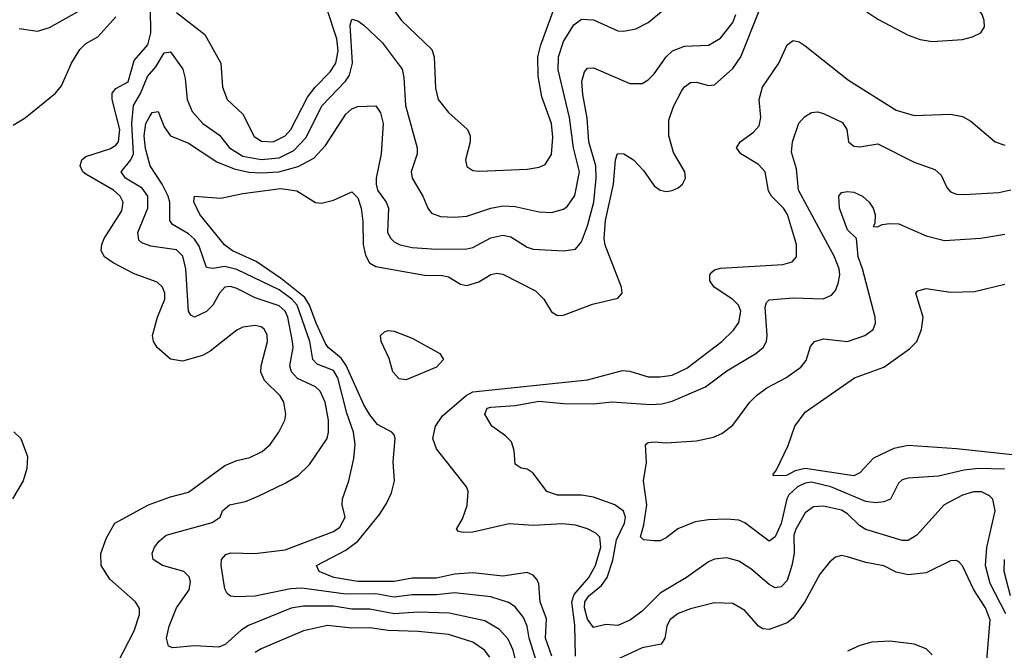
# Model space of a CAD drawing. Header units: inches. Extents: x 1308407 to 1441228, y 959628 to 1036311.
# Tile 306 of 656: x 1353412 to 1356668, y 1014530 to 1016613. Entities that reach past the tile are written whole.
import ezdxf

# ---------------------------------------------------------------- set-up
doc = ezdxf.new("R2010")
doc.units = ezdxf.units.IN
doc.header["$MEASUREMENT"] = 0
doc.layers.add('B3051', color=7, linetype='Continuous')

msp = doc.modelspace()

# ---------------------------------------------------------------- linework, layer by layer
at = {"layer": 'B3051', "color": 5}
for points, elevation in [([(1356370, 1016806), (1356335.7, 1016804.3), (1356303.7, 1016796.3), (1356255, 1016770), (1356204, 1016730), (1356186.6, 1016710), (1356178.6, 1016690), (1356181.8, 1016670), (1356197.5, 1016650), (1356250, 1016614.6), (1356350, 1016561.9), (1356390, 1016547.5), (1356430, 1016540.7), (1356530, 1016548.2), (1356563.2, 1016556.8), (1356590, 1016570.3), (1356602.8, 1016590), (1356602, 1016610), (1356594.6, 1016630), (1356567.7, 1016670), (1356505.5, 1016730), (1356410, 1016793.4)], 2720), ([(1354690, 1015423.7), (1354666.7, 1015426.7), (1354646.1, 1015450), (1354633.4, 1015493.4), (1354606.9, 1015550), (1354605.1, 1015570), (1354618, 1015582), (1354630, 1015586.7), (1354650, 1015584.6), (1354710, 1015560.9), (1354800.7, 1015510), (1354813.6, 1015490), (1354790, 1015465.4)], 2680)]:
    msp.add_lwpolyline(points, close=True, dxfattribs=dict(at, elevation=elevation))
for points, elevation in [([(1354614.5, 1016694.5), (1354674.8, 1016610), (1354774.9, 1016514.9), (1354782.2, 1016490), (1354786.6, 1016386.6), (1354795.8, 1016350), (1354830, 1016307.1), (1354892.6, 1016250), (1354901.8, 1016230), (1354901.2, 1016210), (1354886, 1016150), (1354890, 1016128.4), (1354910, 1016114.6), (1354932.3, 1016112.3), (1355090, 1016119.3), (1355130, 1016126.4), (1355150, 1016135.2), (1355170, 1016168), (1355175.1, 1016224.9), (1355170.3, 1016270), (1355138.8, 1016358.8), (1355126.3, 1016426.3), (1355125.6, 1016490), (1355135.2, 1016530), (1355179.5, 1016650)], 2780), ([(1353410, 1016583.6), (1353470, 1016575.5), (1353510, 1016587.2), (1353610, 1016643.7)], 2840), ([(1353736.3, 1014490), (1353790, 1014594.6), (1353807.8, 1014647.8), (1353808, 1014668), (1353795.1, 1014690), (1353710, 1014765), (1353681.6, 1014810), (1353680.2, 1014850), (1353699.2, 1014900.8), (1353726, 1014950), (1353837.4, 1015010), (1353910, 1015036.4), (1353970, 1015052), (1354090, 1015140.4), (1354130, 1015156.4), (1354173.1, 1015166.9), (1354213.5, 1015186.5), (1354240.3, 1015210), (1354268.9, 1015250), (1354288.1, 1015290), (1354292.3, 1015310), (1354285.8, 1015350), (1354273.6, 1015370), (1354221.5, 1015421.5), (1354208.9, 1015448.9), (1354209.9, 1015470), (1354231, 1015550), (1354230.4, 1015570.4), (1354221.4, 1015590), (1354210, 1015598.3), (1354190, 1015602.3), (1354150, 1015597.3), (1354130, 1015587.2), (1354041.5, 1015518.4), (1354016, 1015504), (1353950, 1015485.5), (1353910, 1015491.2), (1353866, 1015530), (1353854.2, 1015550), (1353851.1, 1015570), (1353867.1, 1015630), (1353891.5, 1015690), (1353892.1, 1015710), (1353883.5, 1015730), (1353866.3, 1015746.3), (1353790, 1015773.5), (1353721.2, 1015810), (1353692.4, 1015830), (1353681.6, 1015850), (1353682.8, 1015870), (1353691.5, 1015890), (1353750, 1015982), (1353753.9, 1016010), (1353743.9, 1016030), (1353721.7, 1016050), (1353630, 1016102.7), (1353620.5, 1016110), (1353611.2, 1016130), (1353617, 1016150), (1353630, 1016161.2), (1353710, 1016186.3), (1353730, 1016198.5), (1353737.9, 1016210), (1353742.7, 1016250), (1353717.2, 1016350), (1353717.5, 1016370), (1353730, 1016385.7), (1353770, 1016407.9), (1353790, 1016477.9), (1353835.7, 1016530), (1353845.5, 1016570), (1353844, 1016650)], 2780), ([(1355053.9, 1014490), (1355044.3, 1014530), (1355027, 1014567), (1354999, 1014599), (1354950, 1014627.2), (1354831.9, 1014651.9), (1354730, 1014655.4), (1354650, 1014650.2), (1354570, 1014665.9), (1354510, 1014665.2), (1354450, 1014675.3), (1354350, 1014675.9), (1354310, 1014669.1), (1354168.7, 1014611.3), (1354144.2, 1014595.8), (1354091.4, 1014548.6), (1354070, 1014539.9), (1353990, 1014544.4), (1353918, 1014538), (1353903.5, 1014543.5), (1353896.8, 1014570), (1353905.5, 1014610), (1353930.5, 1014670), (1353972.6, 1014730), (1353976.5, 1014756.5), (1353972.6, 1014772.6), (1353954.2, 1014790), (1353884.2, 1014810), (1353853.1, 1014830), (1353849.8, 1014850), (1353858, 1014870), (1353872.7, 1014890), (1353896.4, 1014910), (1354048.1, 1014951.9), (1354074.7, 1014970), (1354082.3, 1014990), (1354105.6, 1015010), (1354158.3, 1015021.7), (1354200.6, 1015039.4), (1354290, 1015081.5), (1354332.5, 1015107.5), (1354370, 1015143.6), (1354428.2, 1015230), (1354433.1, 1015250), (1354432.5, 1015290), (1354421.5, 1015350), (1354405.6, 1015385.6), (1354390, 1015400.2), (1354330, 1015427.7), (1354310.4, 1015450), (1354305.6, 1015470), (1354316.6, 1015530), (1354314, 1015550), (1354298.6, 1015630), (1354289.9, 1015650), (1354270, 1015667.4), (1354190, 1015694.4), (1354130, 1015725.4), (1354108.4, 1015731.6), (1354090, 1015729), (1354073, 1015710), (1354050.4, 1015669.6), (1354030, 1015649.3), (1353990, 1015630.7), (1353977.5, 1015637.5), (1353969.9, 1015649.9), (1353960.9, 1015790), (1353951.5, 1015831.5), (1353930, 1015852.5), (1353845.1, 1015865.1), (1353815.7, 1015875.7), (1353805.3, 1015885.3), (1353802.5, 1015910), (1353835.8, 1015990), (1353835.8, 1016030), (1353817, 1016057), (1353761.7, 1016090), (1353747.5, 1016110), (1353779.5, 1016150), (1353788.2, 1016170), (1353782, 1016270), (1353787.7, 1016330), (1353810.8, 1016369.2), (1353834.8, 1016425.2), (1353862.1, 1016457.9), (1353890, 1016503.5), (1353910, 1016507.5), (1353950.8, 1016450), (1353958.9, 1016418.9), (1353965.6, 1016350), (1353982.5, 1016310), (1354017.6, 1016270), (1354072, 1016232), (1354106.1, 1016190), (1354150, 1016162.5), (1354210, 1016151), (1354270, 1016157.3), (1354318.7, 1016181.3), (1354357.5, 1016222.5), (1354412.4, 1016330), (1354489.5, 1016410), (1354502.7, 1016430), (1354512.2, 1016470), (1354505, 1016595), (1354510, 1016615.2), (1354530, 1016609.2), (1354550, 1016595.2), (1354610, 1016537.6), (1354676.4, 1016450), (1354682.7, 1016422.7), (1354687.9, 1016330), (1354726.2, 1016190), (1354726.3, 1016170), (1354706.3, 1016110), (1354709.4, 1016090), (1354745.3, 1016030), (1354761.5, 1015990), (1354774.1, 1015974.1), (1354802.9, 1015962.9), (1354850, 1015960.4), (1354890, 1015964.6), (1354970, 1015990.1), (1355010, 1015998.1), (1355050, 1015995.7), (1355130, 1015978.6), (1355170, 1015976.6), (1355210, 1015987.4), (1355223.3, 1015996.7), (1355247.9, 1016032.1), (1355262.8, 1016110), (1355242.9, 1016190), (1355230.2, 1016290), (1355192.2, 1016447.8), (1355193.4, 1016490), (1355210, 1016540.6), (1355244.1, 1016595.9), (1355270, 1016614.7), (1355310, 1016612.4), (1355390, 1016576.1), (1355410, 1016574.8), (1355450, 1016582.7), (1355490, 1016604.1), (1355546, 1016650)], 2760), ([(1355121.8, 1014490), (1355096.4, 1014570), (1355089.6, 1014609.6), (1355077.7, 1014637.7), (1355050, 1014673.2), (1355028.1, 1014688.1), (1354970, 1014706.2), (1354850, 1014719.9), (1354790, 1014713), (1354710, 1014713.1), (1354650, 1014705.6), (1354590, 1014716.1), (1354490, 1014714.9), (1354344.6, 1014735.4), (1354307.2, 1014732.8), (1354190, 1014708.5), (1354126.8, 1014706.8), (1354109, 1014709), (1354097.6, 1014717.6), (1354090, 1014733.2), (1354077.5, 1014810), (1354078.7, 1014830), (1354093.7, 1014846.3), (1354110, 1014851.4), (1354189.6, 1014849.6), (1354290, 1014862), (1354450, 1014922), (1354470, 1014936.9), (1354488.4, 1014970), (1354478.7, 1015010), (1354479.1, 1015030), (1354499.8, 1015090), (1354516.7, 1015163.3), (1354521.2, 1015210), (1354516.2, 1015250), (1354493.7, 1015313.7), (1354464.4, 1015430), (1354450, 1015453.7), (1354395.6, 1015475.6), (1354381.3, 1015490), (1354370.9, 1015550), (1354329.2, 1015670), (1354311.4, 1015690), (1354270, 1015720.9), (1354130, 1015788.4), (1354090, 1015797.4), (1354050, 1015791.2), (1354030, 1015794.9), (1354005.2, 1015865.2), (1353990, 1015888.1), (1353970, 1015905.3), (1353917, 1015937), (1353908.4, 1015950), (1353908.6, 1016010), (1353902.3, 1016030), (1353882.8, 1016070), (1353843.5, 1016130), (1353828.1, 1016188.1), (1353823.1, 1016230), (1353828.8, 1016270), (1353839.4, 1016290), (1353850, 1016306.8), (1353870, 1016310.2), (1353890, 1016259.1), (1353910, 1016229.4), (1353970, 1016204.7), (1354063.4, 1016143.4), (1354120.6, 1016120.6), (1354169.4, 1016109.4), (1354210, 1016106.7), (1354269.2, 1016110.8), (1354332.3, 1016127.7), (1354384.8, 1016155.2), (1354422.7, 1016197.3), (1354490, 1016301.2), (1354510, 1016319), (1354530, 1016326.7), (1354590, 1016328.9), (1354605, 1016305), (1354613.5, 1016270), (1354607.3, 1016170), (1354590.5, 1016090), (1354590.5, 1016070), (1354595.5, 1016050), (1354623.3, 1016010), (1354631.8, 1015990), (1354628.4, 1015910), (1354638.9, 1015890), (1354650, 1015879.8), (1354670, 1015869), (1354710, 1015860.6), (1354790, 1015855.3), (1354890, 1015856.4), (1354910, 1015860.4), (1354970, 1015892), (1355010, 1015901.4), (1355036.2, 1015896.2), (1355090, 1015861.7), (1355110, 1015854.5), (1355210.7, 1015849.3), (1355250, 1015854.9), (1355270, 1015879.6), (1355290, 1015932.6), (1355310.5, 1016010), (1355318.3, 1016090), (1355317.3, 1016130), (1355294.2, 1016210), (1355288.1, 1016288.1), (1355274.3, 1016365.7), (1355271.2, 1016408.8), (1355279.2, 1016440.8), (1355290, 1016452.6), (1355310, 1016453.8), (1355430, 1016402.4), (1355470, 1016402.7), (1355490, 1016414.7), (1355510, 1016434.7), (1355549.9, 1016490), (1355570.9, 1016510), (1355610, 1016525.4), (1355690, 1016529.4), (1355730, 1016551.8), (1355770, 1016603.5), (1355780.6, 1016630)], 2740), ([(1353930, 1016636.8), (1354024, 1016564), (1354076.8, 1016470), (1354082.3, 1016390), (1354097.5, 1016350), (1354150, 1016300.6), (1354186.9, 1016226.9), (1354211.8, 1016211.8), (1354250, 1016210.1), (1354290, 1016229.7), (1354308.3, 1016250), (1354363.3, 1016356.7), (1354389.4, 1016390.6), (1354438.7, 1016441.3), (1354457.5, 1016470), (1354464.6, 1016510), (1354460.2, 1016550), (1354427.6, 1016650)], 2780), ([(1355171.5, 1014510), (1355150.5, 1014570), (1355153.5, 1014633.5), (1355133.4, 1014690), (1355128.9, 1014748.9), (1355122.9, 1014762.9), (1355110, 1014777.5), (1355090, 1014786.8), (1355010, 1014774.8), (1354910, 1014785.6), (1354850, 1014781.5), (1354790, 1014768.5), (1354710, 1014768.6), (1354650, 1014757.1), (1354530, 1014757.2), (1354451.1, 1014770), (1354402.6, 1014790), (1354393.7, 1014810), (1354490, 1014860.1), (1354529.9, 1014890), (1354601.5, 1014978.5), (1354625.1, 1015014.9), (1354641, 1015050), (1354650.8, 1015089.2), (1354647.4, 1015152.6), (1354653.1, 1015230), (1354650, 1015241.6), (1354642.4, 1015250), (1354595.5, 1015275.5), (1354570, 1015307.5), (1354550, 1015340.7), (1354491.2, 1015471.2), (1354474.5, 1015494.5), (1354431.5, 1015530), (1354423.2, 1015543.2), (1354391.9, 1015610), (1354370.5, 1015670), (1354355.1, 1015695.1), (1354277.4, 1015757.4), (1354194.3, 1015814.3), (1354116, 1015850), (1354089, 1015869), (1354007.9, 1015970), (1353988.1, 1016011.9), (1353990, 1016030.2), (1354077, 1016023), (1354150, 1016038.5), (1354275, 1016055), (1354328, 1016048), (1354390, 1016008.9), (1354410, 1016007.4), (1354450, 1016016.5), (1354510, 1016044.9), (1354530, 1016024.2), (1354540.7, 1015990), (1354546.4, 1015946.4), (1354547.3, 1015870), (1354555.4, 1015835.4), (1354568.6, 1015810), (1354590, 1015797.4), (1354750, 1015768.9), (1354810, 1015768.2), (1354830, 1015763.1), (1354870, 1015739.1), (1354890, 1015735.3), (1354930, 1015747.5), (1354970, 1015770.8), (1354990, 1015775.7), (1355010, 1015772.2), (1355117.1, 1015717.1), (1355145.2, 1015690), (1355170, 1015647.7), (1355190, 1015635.8), (1355210, 1015636.9), (1355306.2, 1015673.8), (1355390, 1015693.4), (1355404.4, 1015710), (1355402.6, 1015730), (1355348.2, 1015868.2), (1355344.6, 1015890), (1355349.2, 1015950), (1355375.2, 1016070), (1355382.7, 1016150), (1355389.1, 1016170.9), (1355410, 1016170.2), (1355441.7, 1016150), (1355474.4, 1016114.4), (1355510, 1016063.8), (1355530, 1016050.4), (1355550, 1016045.7), (1355570, 1016048.8), (1355590, 1016057.6), (1355603.6, 1016070), (1355613.7, 1016090), (1355611.7, 1016110), (1355574.5, 1016174.5), (1355558.7, 1016230), (1355558.5, 1016281.5), (1355573.8, 1016326.2), (1355601.3, 1016378.7), (1355610, 1016391), (1355630, 1016405.5), (1355650, 1016407.1), (1355690, 1016395.5), (1355710, 1016398.2), (1355770, 1016451.9), (1355796.6, 1016490), (1355857.7, 1016642.3)], 2720), ([(1353390, 1016264.6), (1353430, 1016288.9), (1353530, 1016370.2), (1353550, 1016394.3), (1353583.4, 1016470), (1353610, 1016514.8), (1353630, 1016534.3), (1353670, 1016556.6), (1353730, 1016623)], 2820), ([(1355250.2, 1014510), (1355247.3, 1014612.7), (1355237.3, 1014690), (1355245.8, 1014714.2), (1355293.6, 1014770), (1355316.3, 1014810), (1355333.9, 1014870), (1355330, 1014903.1), (1355317, 1014917), (1355290, 1014931), (1355250, 1014942.7), (1355207.2, 1014947.2), (1355110, 1014942.3), (1355030, 1014947.2), (1354910, 1014920.4), (1354878.9, 1014918.9), (1354862.8, 1014922.8), (1354856.4, 1014930), (1354875.7, 1014964.3), (1354891.9, 1015008.1), (1354895, 1015055), (1354889.1, 1015070), (1354790, 1015195.1), (1354778.3, 1015230), (1354786.4, 1015270), (1354810, 1015304.8), (1354887.9, 1015372.1), (1354910, 1015383.2), (1355290, 1015423.1), (1355405.8, 1015454.2), (1355430, 1015451.5), (1355490, 1015433.3), (1355530, 1015432.9), (1355570, 1015439), (1355617.7, 1015462.3), (1355733.4, 1015550), (1355772.9, 1015587.1), (1355790, 1015612.9), (1355796.7, 1015650), (1355788.9, 1015670), (1355770, 1015688.4), (1355708.4, 1015730), (1355694.2, 1015750), (1355694.6, 1015770), (1355701, 1015779), (1355710, 1015787.1), (1355730, 1015792.1), (1355935.9, 1015804.1), (1355966.4, 1015813.6), (1355980.4, 1015830), (1355981.3, 1015870), (1355950.8, 1015970), (1355938.4, 1015990), (1355898.5, 1016030), (1355887.9, 1016047.9), (1355877.1, 1016110), (1355855.2, 1016135.2), (1355796.5, 1016170), (1355782.4, 1016190), (1355794.2, 1016210), (1355838.9, 1016241.1), (1355857.4, 1016262.6), (1355863.4, 1016290), (1355857.9, 1016350), (1355868.6, 1016390), (1355922.4, 1016470), (1355950, 1016530.2), (1355970, 1016544.4), (1355990, 1016539.5), (1356010, 1016526.8), (1356153.4, 1016413.4), (1356310, 1016314.4), (1356370, 1016297), (1356490, 1016300.9), (1356530, 1016293.4), (1356557.9, 1016277.9), (1356638, 1016210), (1356670, 1016198.5)], 2680), ([(1356673.2, 1014650), (1356621.2, 1014750), (1356606.3, 1014810), (1356610.3, 1014869.7), (1356637.9, 1014990), (1356630, 1015029.6), (1356619.7, 1015039.7), (1356592.9, 1015052.9), (1356566.8, 1015053.2), (1356530, 1015042.1), (1356469.2, 1015010.8), (1356378.4, 1014910), (1356350, 1014892.8), (1356330, 1014893), (1356210, 1014928.4), (1356190, 1014941.2), (1356150, 1014980.9), (1356130, 1014992.6), (1356070, 1015005.6), (1356036.6, 1015003.4), (1356010, 1014983.5), (1355979, 1014930), (1355972.5, 1014910), (1355972.7, 1014850), (1355965.6, 1014810), (1355950, 1014760.9), (1355930, 1014739.4), (1355910, 1014736.2), (1355890, 1014746.8), (1355830, 1014799.1), (1355790, 1014823.9), (1355750, 1014835.2), (1355710, 1014830.7), (1355690, 1014822), (1355617.6, 1014770), (1355530, 1014718.1), (1355470, 1014659.3), (1355431.5, 1014630), (1355390, 1014611.6), (1355350, 1014614.7), (1355310, 1014605.6), (1355290, 1014633.1), (1355279.8, 1014670), (1355281.3, 1014690), (1355293.8, 1014710), (1355336.3, 1014743.7), (1355354.8, 1014770), (1355372.9, 1014827.1), (1355385.5, 1014894.5), (1355411.7, 1014950), (1355414.9, 1014970), (1355409.1, 1014989.1), (1355380.4, 1015010), (1355310, 1015036.2), (1355270, 1015042.5), (1355190, 1015042.3), (1355154.7, 1015054.7), (1355110, 1015115.1), (1355090, 1015127.8), (1355070, 1015131.3), (1355050, 1015144.5), (1355047, 1015190), (1355038, 1015218), (1355018.1, 1015238.1), (1354973.6, 1015270), (1354949.8, 1015310), (1354957.6, 1015330), (1354970, 1015333.4), (1355050, 1015338.7), (1355130, 1015353.3), (1355210, 1015344.9), (1355310, 1015343.7), (1355370, 1015350.8), (1355497.8, 1015342.2), (1355535.5, 1015344.5), (1355570, 1015352.8), (1355680.2, 1015399.8), (1355750, 1015452.7), (1355846, 1015510), (1355870.3, 1015529.7), (1355881.9, 1015550), (1355884.3, 1015570), (1355876.9, 1015663.1), (1355881.5, 1015678.5), (1355890, 1015688.1), (1355970, 1015694.7), (1356069.2, 1015690.8), (1356097, 1015703), (1356110, 1015718.9), (1356118.9, 1015741.1), (1356123.7, 1015770), (1356121.7, 1015790), (1356106.7, 1015830), (1355987.5, 1016050), (1355980.5, 1016120.5), (1355964.4, 1016175.6), (1355967.8, 1016210), (1355988.2, 1016271.8), (1356007.3, 1016292.7), (1356030, 1016306.9), (1356050, 1016309.3), (1356070, 1016303), (1356133.1, 1016273.1), (1356147.5, 1016250), (1356153, 1016210), (1356170, 1016195.1), (1356190, 1016193.1), (1356250, 1016202.8), (1356370, 1016142.9), (1356438.4, 1016118.4), (1356459.5, 1016099.5), (1356478.5, 1016058.5), (1356490, 1016044.4), (1356510, 1016036.9), (1356535.1, 1016035.1), (1356650, 1016042.3), (1356690, 1016051.5)], 2660), ([(1356668.7, 1015128.7), (1356582, 1015130), (1356534.9, 1015125.1), (1356450, 1015105.1), (1356350, 1015098.9), (1356330, 1015092.8), (1356318.1, 1015081.9), (1356291.4, 1015028.6), (1356270, 1015020.2), (1356242.6, 1015017.4), (1356210, 1015021.2), (1356094.6, 1015070), (1356030, 1015084.9), (1356010, 1015082.1), (1355984.6, 1015070), (1355956, 1015043.9), (1355948.4, 1015030), (1355930, 1014948.3), (1355910, 1014904.1), (1355890, 1014890.6), (1355810, 1014951.2), (1355790, 1014959.3), (1355750, 1014962.5), (1355690, 1014961.1), (1355645.8, 1014954.2), (1355588.6, 1014931.4), (1355550, 1014901.3), (1355530, 1014891.6), (1355510, 1014891.8), (1355475.1, 1014895.1), (1355464.9, 1014904.9), (1355475.9, 1014944.1), (1355485.7, 1015010), (1355474.6, 1015090), (1355485.3, 1015150), (1355481.3, 1015210), (1355490, 1015216.1), (1355510, 1015218.9), (1355550, 1015215.4), (1355650, 1015221.5), (1355706.1, 1015233.9), (1355734.4, 1015245.6), (1355770, 1015273.7), (1355826.4, 1015350), (1355848.2, 1015371.8), (1355883.1, 1015396.9), (1355946, 1015430), (1355994.7, 1015465.3), (1356012.3, 1015487.7), (1356026.8, 1015533.2), (1356040.5, 1015550), (1356070, 1015558.6), (1356150, 1015550.1), (1356206.9, 1015570), (1356234, 1015590), (1356242.5, 1015610), (1356241.4, 1015630), (1356199.1, 1015790), (1356184.5, 1015830), (1356179.5, 1015890), (1356150, 1015918.7), (1356123.5, 1015990), (1356120.7, 1016030), (1356130, 1016042), (1356150, 1016045.5), (1356170, 1016043), (1356198.8, 1016030), (1356220.7, 1016010), (1356234.9, 1015990), (1356241.6, 1015970), (1356239.9, 1015940.1), (1356234, 1015930), (1356248.7, 1015928.7), (1356263.8, 1015936.2), (1356290, 1015939.7), (1356319, 1015939), (1356410, 1015898.7), (1356470, 1015883.9), (1356590, 1015890.9), (1356670, 1015904.2)], 2640), ([(1356705.3, 1015174.7), (1356510, 1015195.4), (1356350, 1015206.6), (1356303.2, 1015196.8), (1356235, 1015165), (1356190, 1015116.3), (1356170, 1015106.2), (1356010, 1015129.9), (1355976.8, 1015123.2), (1355947.6, 1015107.6), (1355906.2, 1015106.2), (1355902.7, 1015110), (1355914.5, 1015125.5), (1355953.3, 1015206.7), (1355975.4, 1015270), (1356010, 1015316.5), (1356172.3, 1015430), (1356270, 1015465), (1356354.3, 1015525.7), (1356378.7, 1015550), (1356394.2, 1015590), (1356399.3, 1015630), (1356375.1, 1015710), (1356382.3, 1015717.7), (1356410, 1015725.3), (1356490, 1015712.7), (1356570, 1015714.7), (1356670, 1015738.9)], 2620), ([(1353392, 1015252), (1353414.9, 1015230), (1353437.3, 1015170), (1353435.5, 1015130), (1353423.2, 1015090), (1353388, 1015030)], 2780), ([(1356608.4, 1014470), (1356621.8, 1014630), (1356605.6, 1014670), (1356567.9, 1014730), (1356530, 1014808.7), (1356519.5, 1014819.5), (1356510, 1014826.8), (1356490, 1014825.3), (1356410, 1014786), (1356350, 1014779.2), (1356310, 1014788.4), (1356270, 1014808.3), (1356210, 1014819.9), (1356150, 1014839.1), (1356130, 1014842.5), (1356110, 1014837.6), (1356090, 1014821.4), (1356058.4, 1014781.6), (1356008.7, 1014690), (1355970, 1014635.4), (1355950, 1014620.4), (1355890, 1014598.5), (1355870, 1014600.6), (1355855.6, 1014610), (1355810, 1014660.7), (1355770, 1014684.9), (1355710, 1014686.9), (1355630, 1014667.3), (1355590, 1014650.9), (1355561.5, 1014630), (1355551.5, 1014610), (1355545.9, 1014570), (1355533.2, 1014550), (1355470, 1014537.8), (1355390, 1014500.7)], 2680), ([(1356689.2, 1014710), (1356667.2, 1014790), (1356668.6, 1014830)], 2640), ([(1354966.7, 1014506.7), (1354948.6, 1014530), (1354910, 1014556.3), (1354830, 1014582), (1354730, 1014592.2), (1354630, 1014594.9), (1354570, 1014604.2), (1354510, 1014603.3), (1354430, 1014611.4), (1354350, 1014594.5), (1354210, 1014534.9), (1354190, 1014522.8)], 2780), ([(1356430, 1014515.1), (1356410, 1014534.5), (1356369.8, 1014549.8), (1356290, 1014559.4), (1356230, 1014557), (1356190, 1014545.6), (1356150, 1014526.9)], 2720)]:
    msp.add_lwpolyline(points, dxfattribs=dict(at, elevation=elevation))

doc.saveas('drawing.dxf')
